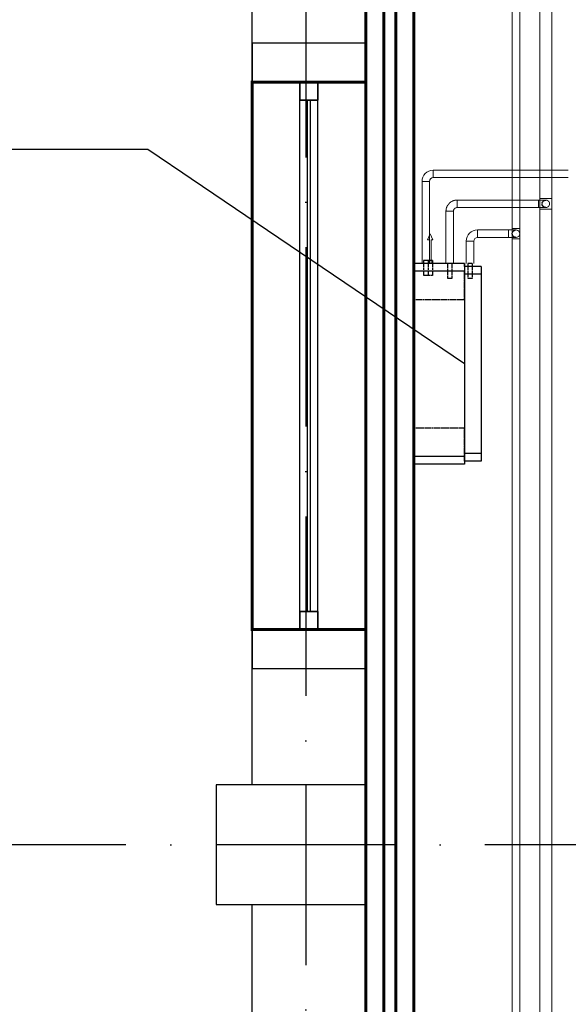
# Model space of a CAD drawing. Header units: millimetres. Extents: x 9824119 to 13672909, y -72394 to 462135.
# Tile 438 of 656: x 10293478 to 10295312, y 6536 to 9828. Entities that reach past the tile are written whole.
import ezdxf
from ezdxf import colors
from ezdxf.entities.mleader import LeaderData, LeaderLine
from ezdxf.math import Vec2, Vec3

# ---------------------------------------------------------------- set-up
doc = ezdxf.new("R2010")
doc.units = ezdxf.units.MM
for name, pattern in [('ACAD_ISO10W100', [18, 12, -3, 0, -3]), ('Hidden', [3, 2, -1]), ('UnderFloor', [7.5, 6, -1.5])]:
    doc.linetypes.add(name, pattern=pattern)
for name, color, linetype in [('MAGI_GENERAL', 7, 'Continuous'), ('PIPE-H1', 7, 'Continuous'), ('PIPE-H1-COMPONENT-', 7, 'Continuous')]:
    doc.layers.add(name, color=color, linetype=linetype)
doc.layers.add('ОКНО (план)', color=5, linetype='Continuous', lineweight=30)
doc.styles.add('ISOCPEUR', font='isocpeui.ttf')
doc.styles.add('СПДС', font='isocpeur.ttf')

# ---------------------------------------------------------------- blocks, each defined once
blk = doc.blocks.new('долдлолдолдоооо')
at = {"color": 18, "linetype": 'ACAD_ISO10W100', "lineweight": 25, "ltscale": 50, "true_color": 0x000000}
for points in [[(1571667.7, 1477001.2), (1571667.7, 1449070.1)], [(1583667.7, 1458801.2), (1569115.9, 1458801.2)]]:
    blk.add_lwpolyline(points, dxfattribs=at)
at = {"color": 253, "linetype": 'ByBlock', "lineweight": 25, "ltscale": 100, "const_width": 10}
for points in [[(1571867.7, 1476601.2), (1572028.7, 1476601.2), (1572028.7, 1453001.2), (1571867.7, 1453001.2)], [(1571928.2, 1476601.2), (1571968.3, 1476601.2), (1571968.3, 1453001.2), (1571928.2, 1453001.2)], [(1571867.7, 1461351.2), (1571487.7, 1461351.2), (1571487.7, 1459521.2), (1571867.7, 1459521.2)]]:
    blk.add_lwpolyline(points, close=True, dxfattribs=at)
at = {"color": 253, "linetype": 'ByBlock', "lineweight": 25, "ltscale": 100}
for points in [[(1571867.7, 1461351.2), (1571487.7, 1461351.2), (1571487.7, 1462251.2), (1571867.7, 1462251.2)], [(1571867.7, 1461351.2), (1571867.7, 1461481.2), (1571487.7, 1461481.2), (1571487.7, 1461351.2)], [(1571867.7, 1459001.2), (1571487.7, 1459001.2), (1571487.7, 1459521.2), (1571867.7, 1459521.2)], [(1571867.7, 1459391.2), (1571867.7, 1459521.2), (1571487.7, 1459521.2), (1571487.7, 1459391.2)], [(1571867.7, 1459001.2), (1571367.7, 1459001.2), (1571367.7, 1458601.2), (1571867.7, 1458601.2)], [(1571867.7, 1458081.2), (1571487.7, 1458081.2), (1571487.7, 1458601.2), (1571867.7, 1458601.2)]]:
    blk.add_lwpolyline(points, close=True, dxfattribs=at)
at = {"color": 253, "lineweight": 25, "ltscale": 0.1}
for points in [[(1571647.7, 1459581.2), (1571647.7, 1461291.2)], [(1571647.7, 1459581.2), (1571647.7, 1461291.2)], [(1571707.7, 1459581.2), (1571707.7, 1461291.2)], [(1571707.7, 1459581.2), (1571707.7, 1461291.2)]]:
    blk.add_lwpolyline(points, dxfattribs=at)
at = {"layer": 'ОКНО (план)', "color": 253, "lineweight": 25}
for points in [[(1571647.7, 1461351.2), (1571707.7, 1461351.2), (1571707.7, 1461291.2), (1571647.7, 1461291.2)], [(1571707.7, 1461351.2), (1571647.7, 1461351.2), (1571647.7, 1461291.2), (1571707.7, 1461291.2)], [(1571647.7, 1459521.2), (1571707.7, 1459521.2), (1571707.7, 1459581.2), (1571647.7, 1459581.2)], [(1571707.7, 1459521.2), (1571647.7, 1459521.2), (1571647.7, 1459581.2), (1571707.7, 1459581.2)]]:
    blk.add_lwpolyline(points, close=True, dxfattribs=at)
for points in [[(1571672.7, 1459581.2), (1571672.7, 1461291.2)], [(1571672.7, 1459581.2), (1571672.7, 1461291.2)], [(1571682.7, 1459581.2), (1571682.7, 1461291.2)], [(1571682.7, 1459581.2), (1571682.7, 1461291.2)]]:
    blk.add_lwpolyline(points, dxfattribs=at)
blk = doc.blocks.new('_None')
blk = doc.blocks.new('*U2753')
at = {"layer": 'PIPE-H1', "color": 5, "linetype": 'Hidden', "lineweight": 20}
for p, q in [((10295217.2, 11852.7, 12.5), (10295217.2, 9229.7, 12.5)), ((10295257.2, 11852.7, 12.5), (10295257.2, 9229.7, 12.5))]:
    blk.add_line(p, q, dxfattribs=at)
blk = doc.blocks.new('*U2756')
at = {"layer": 'PIPE-H1', "color": 82, "linetype": 'Continuous', "lineweight": 20}
for p, q in [((10295125, 11752.7, 12.5), (10295125, 9129.7, 12.5)), ((10295150, 11752.7, 12.5), (10295150, 9129.7, 12.5))]:
    blk.add_line(p, q, dxfattribs=at)
blk = doc.blocks.new('*U2796')
at = {"layer": 'PIPE-H1', "color": 1, "linetype": 'Continuous', "lineweight": 20}
for p, q in [((10294860.7, 9324.7, 421), (10295312.3, 9324.7, 421)), ((10294860.7, 9299.7, 421), (10295312.3, 9299.7, 421))]:
    blk.add_line(p, q, dxfattribs=at)
blk = doc.blocks.new('*U2797')
at = {"layer": 'PIPE-H1', "color": 1, "linetype": 'Continuous', "lineweight": 20}
for major_axis in [(0, 37.5), (0, 12.5)]:
    blk.add_ellipse((10294860.7, 9287.2, 421), major_axis=major_axis, ratio=1, start_param=0, end_param=1.570796, dxfattribs=at)
at = {"layer": 'PIPE-H1', "color": 1, "linetype": 'Continuous', "lineweight": 20, "extrusion": (1, 0, 0)}
blk.add_ellipse((10294860.7, 9312.2, 421), major_axis=(0, 12.5), ratio=1, start_param=0, end_param=3.141593, dxfattribs=at)
at = {"layer": 'PIPE-H1', "color": 1, "linetype": 'Continuous', "lineweight": 20, "extrusion": (0, -1, 0)}
blk.add_ellipse((10294835.7, 9287.2, 421), major_axis=(12.5, 0), ratio=1, start_param=0, end_param=3.141593, dxfattribs=at)
blk = doc.blocks.new('*U2798')
at = {"layer": 'PIPE-H1', "color": 1, "linetype": 'Continuous', "lineweight": 20}
for p, q in [((10294823.2, 9012.2, 421), (10294823.2, 9287.2, 421)), ((10294848.2, 9012.2, 421), (10294848.2, 9287.2, 421))]:
    blk.add_line(p, q, dxfattribs=at)
blk = doc.blocks.new('*U2827')
at = {"layer": 'PIPE-H1', "color": 5, "linetype": 'Hidden', "lineweight": 20}
for p, q in [((10295217.2, 9194.7, 12.5), (10295217.2, 9229.7, 12.5)), ((10295257.2, 9194.7, 12.5), (10295257.2, 9229.7, 12.5))]:
    blk.add_line(p, q, dxfattribs=at)
at = {"layer": 'PIPE-H1', "color": 5, "linetype": 'Hidden', "lineweight": 20, "extrusion": (0, 1, 0)}
for centre in [(10295237.2, 9229.7, 12.5), (10295237.2, 9194.7, 12.5)]:
    blk.add_ellipse(centre, major_axis=(-20, 0), ratio=1, start_param=0, end_param=3.141593, dxfattribs=at)
blk = doc.blocks.new('*U2828')
at = {"layer": 'PIPE-H1', "color": 5, "linetype": 'Hidden', "lineweight": 20}
for p, q in [((10295217.2, 9194.7, 12.5), (10295217.2, 5966.6, 12.5)), ((10295257.2, 9194.7, 12.5), (10295257.2, 5966.6, 12.5))]:
    blk.add_line(p, q, dxfattribs=at)
blk = doc.blocks.new('*U2829')
at = {"layer": 'PIPE-H1', "color": 7, "linetype": 'Continuous', "lineweight": -3}
for p, q in [((10295237.2, 9212.2, 300), (10295237.2, 9212.2, 299)), ((10295237.2, 9212.2, 50), (10295237.2, 9212.2, 49))]:
    blk.add_line(p, q, dxfattribs=at)
blk = doc.blocks.new('*U2830')
at = {"layer": 'PIPE-H1', "color": 5, "linetype": 'Hidden', "lineweight": 20, "extrusion": (-1, 0, 0)}
blk.add_ellipse((10295212.2, 9212.2, 575), major_axis=(0, -12.5), ratio=1, start_param=0, end_param=3.141593, dxfattribs=at)
at = {"layer": 'PIPE-H1', "color": 5, "linetype": 'Hidden', "lineweight": 20, "extrusion": (0, 1, 0)}
for centre in [(10295212.2, 9224.7, 550), (10295212.2, 9199.7, 550)]:
    blk.add_ellipse(centre, major_axis=(0, 0, 25), ratio=1, start_param=0, end_param=1.570796, dxfattribs=at)
at = {"layer": 'PIPE-H1', "color": 1, "linetype": 'UnderFloor', "lineweight": -3, "extrusion": (0, 0, -1)}
blk.add_ellipse((10295237.2, 9212.2, 550), major_axis=(0, -12.5), ratio=1, start_param=0, end_param=3.141593, dxfattribs=at)
at = {"layer": 'PIPE-H1', "color": 5, "linetype": 'Hidden', "lineweight": 20, "extrusion": (0, 0, -1)}
blk.add_ellipse((10295237.2, 9212.2, 550), major_axis=(0, 12.5), ratio=1, start_param=0, end_param=3.141593, dxfattribs=at)
blk = doc.blocks.new('*U2831')
at = {"layer": 'PIPE-H1', "color": 5, "linetype": 'Hidden', "lineweight": 20}
for p, q in [((10294940.7, 9224.7, 575), (10295212.2, 9224.7, 575)), ((10294940.7, 9199.7, 575), (10295212.2, 9199.7, 575))]:
    blk.add_line(p, q, dxfattribs=at)
blk = doc.blocks.new('*U2832')
at = {"layer": 'PIPE-H1', "color": 5, "linetype": 'Hidden', "lineweight": 20}
for major_axis in [(0, 37.5), (0, 12.5)]:
    blk.add_ellipse((10294940.7, 9187.2, 575), major_axis=major_axis, ratio=1, start_param=0, end_param=1.570796, dxfattribs=at)
at = {"layer": 'PIPE-H1', "color": 5, "linetype": 'Hidden', "lineweight": 20, "extrusion": (1, 0, 0)}
blk.add_ellipse((10294940.7, 9212.2, 575), major_axis=(0, 12.5), ratio=1, start_param=0, end_param=3.141593, dxfattribs=at)
at = {"layer": 'PIPE-H1', "color": 5, "linetype": 'Hidden', "lineweight": 20, "extrusion": (0, -1, 0)}
blk.add_ellipse((10294915.7, 9187.2, 575), major_axis=(12.5, 0), ratio=1, start_param=0, end_param=3.141593, dxfattribs=at)
blk = doc.blocks.new('*U2833')
at = {"layer": 'PIPE-H1', "color": 5, "linetype": 'Hidden', "lineweight": 20}
for p, q in [((10294903.2, 9012.2, 575), (10294903.2, 9187.2, 575)), ((10294928.2, 9012.2, 575), (10294928.2, 9187.2, 575))]:
    blk.add_line(p, q, dxfattribs=at)
blk = doc.blocks.new('*U2842')
at = {"layer": 'PIPE-H1', "color": 82, "linetype": 'Continuous', "lineweight": 20}
for p, q in [((10295125, 9094.7, 12.5), (10295125, 9129.7, 12.5)), ((10295150, 9094.7, 12.5), (10295150, 9129.7, 12.5))]:
    blk.add_line(p, q, dxfattribs=at)
at = {"layer": 'PIPE-H1', "color": 82, "linetype": 'Continuous', "lineweight": 20, "extrusion": (0, 1, 0)}
for centre in [(10295137.5, 9129.7, 12.5), (10295137.5, 9094.7, 12.5)]:
    blk.add_ellipse(centre, major_axis=(-12.5, 0), ratio=1, start_param=0, end_param=3.141593, dxfattribs=at)
blk = doc.blocks.new('*U2843')
at = {"layer": 'PIPE-H1', "color": 82, "linetype": 'Continuous', "lineweight": 20}
for p, q in [((10295125, 9094.7, 12.5), (10295125, 5863.7, 12.5)), ((10295150, 9094.7, 12.5), (10295150, 5863.7, 12.5))]:
    blk.add_line(p, q, dxfattribs=at)
blk = doc.blocks.new('*U2844')
at = {"layer": 'PIPE-H1', "color": 7, "linetype": 'Continuous', "lineweight": -3}
for p, q in [((10295137.5, 9112.2, 285), (10295137.5, 9112.2, 284)), ((10295137.5, 9112.2, 35), (10295137.5, 9112.2, 34))]:
    blk.add_line(p, q, dxfattribs=at)
blk = doc.blocks.new('*U2845')
at = {"layer": 'PIPE-H1', "color": 82, "linetype": 'Continuous', "lineweight": 20, "extrusion": (-1, 0, 0)}
blk.add_ellipse((10295112.5, 9112.2, 560), major_axis=(0, -12.5), ratio=1, start_param=0, end_param=3.141593, dxfattribs=at)
at = {"layer": 'PIPE-H1', "color": 82, "linetype": 'Continuous', "lineweight": 20, "extrusion": (0, 1, 0)}
for centre in [(10295112.5, 9124.7, 535), (10295112.5, 9099.7, 535)]:
    blk.add_ellipse(centre, major_axis=(0, 0, 25), ratio=1, start_param=0, end_param=1.570796, dxfattribs=at)
at = {"layer": 'PIPE-H1', "color": 1, "linetype": 'UnderFloor', "lineweight": -3, "extrusion": (0, 0, -1)}
blk.add_ellipse((10295137.5, 9112.2, 535), major_axis=(0, -12.5), ratio=1, start_param=0, end_param=3.141593, dxfattribs=at)
at = {"layer": 'PIPE-H1', "color": 82, "linetype": 'Continuous', "lineweight": 20, "extrusion": (0, 0, -1)}
blk.add_ellipse((10295137.5, 9112.2, 535), major_axis=(0, 12.5), ratio=1, start_param=0, end_param=3.141593, dxfattribs=at)
blk = doc.blocks.new('*U2846')
at = {"layer": 'PIPE-H1', "color": 82, "linetype": 'Continuous', "lineweight": 20}
for p, q in [((10295008.7, 9124.7, 560), (10295112.5, 9124.7, 560)), ((10295008.7, 9099.7, 560), (10295112.5, 9099.7, 560))]:
    blk.add_line(p, q, dxfattribs=at)
blk = doc.blocks.new('*U2847')
at = {"layer": 'PIPE-H1', "color": 82, "linetype": 'Continuous', "lineweight": 20}
for major_axis in [(0, 37.5), (0, 12.5)]:
    blk.add_ellipse((10295008.7, 9087.2, 560), major_axis=major_axis, ratio=1, start_param=0, end_param=1.570796, dxfattribs=at)
at = {"layer": 'PIPE-H1', "color": 82, "linetype": 'Continuous', "lineweight": 20, "extrusion": (1, 0, 0)}
blk.add_ellipse((10295008.7, 9112.2, 560), major_axis=(0, 12.5), ratio=1, start_param=0, end_param=3.141593, dxfattribs=at)
at = {"layer": 'PIPE-H1', "color": 82, "linetype": 'Continuous', "lineweight": 20, "extrusion": (0, -1, 0)}
blk.add_ellipse((10294983.7, 9087.2, 560), major_axis=(12.5, 0), ratio=1, start_param=0, end_param=3.141593, dxfattribs=at)
blk = doc.blocks.new('*U2848')
at = {"layer": 'PIPE-H1', "color": 82, "linetype": 'Continuous', "lineweight": 20}
for p, q in [((10294971.2, 9012.2, 560), (10294971.2, 9087.2, 560)), ((10294996.2, 9012.2, 560), (10294996.2, 9087.2, 560))]:
    blk.add_line(p, q, dxfattribs=at)
blk = doc.blocks.new('*U2964')
at = {"layer": 'PIPE-H1-COMPONENT-', "color": 7, "linetype": 'Continuous', "lineweight": -3}
blk.add_line((10294835.7, 9012.2, 421), (10294835.7, 9012.2, 420), dxfattribs=at)
blk = doc.blocks.new('*U2965')
at = {"layer": 'PIPE-H1-COMPONENT-', "color": 11, "linetype": 'Continuous', "lineweight": 20}
for p, q in [((10294850.7, 9112.2, 360), (10294841.7, 9092.2, 360)), ((10294841.7, 9092.2, 360), (10294847.7, 9092.2, 360)), ((10294847.7, 9092.2, 360), (10294847.7, 9012.2, 360)), ((10294859.7, 9092.2, 360), (10294850.7, 9112.2, 360)), ((10294853.7, 9012.2, 360), (10294853.7, 9092.2, 360)), ((10294853.7, 9092.2, 360), (10294859.7, 9092.2, 360)), ((10294847.7, 9012.2, 360), (10294853.7, 9012.2, 360))]:
    blk.add_line(p, q, dxfattribs=at)
at = {"layer": 'PIPE-H1-COMPONENT-', "color": 11, "linetype": 'Continuous', "lineweight": 20, "extrusion": (0, 1, 0)}
blk.add_circle((-10294850.7, 360, 9012.2), 7.5, dxfattribs=at)
blk = doc.blocks.new('*U2966')
at = {"layer": 'MAGI_GENERAL', "color": 7, "linetype": 'Continuous', "lineweight": -3}
for p, q in [((10294828.2, 9022.2, 421), (10294828.2, 9012.2, 421)), ((10294843.2, 9022.2, 421), (10294843.2, 9012.2, 421)), ((10294858.2, 9022.2, 360), (10294858.2, 9012.2, 360)), ((10294908.2, 9012.2, 535.5), (10294795.7, 9012.2, 535.5)), ((10294795.7, 8987.2, 630), (10294795.7, 9012.2, 535.5)), ((10294908.2, 9012.2, 575), (10294908.2, 9001.7, 575)), ((10294923.2, 9012.2, 575), (10294923.2, 9001.7, 575)), ((10294965.7, 9012.2, 535.5), (10294923.2, 9012.2, 535.5)), ((10294965.7, 9012.2, 535.5), (10294965.7, 8987.2, 630)), ((10294976.2, 9002.2, 535.5), (10294965.7, 9002.2, 535.5)), ((10294976.2, 9012.2, 560), (10294976.2, 8994.9, 560)), ((10294991.2, 9012.2, 560), (10294991.2, 8994.9, 560)), ((10295020.7, 9002.2, 535.5), (10294991.2, 9002.2, 535.5)), ((10295020.7, 9002.2, 535.5), (10295020.7, 8977.2, 620)), ((10294795.7, 8367.2, 630), (10294795.7, 8987.2, 630)), ((10294965.7, 8987.2, 630), (10294795.7, 8987.2, 630)), ((10294965.7, 8987.2, 630), (10294965.7, 8367.2, 630)), ((10295020.7, 8977.2, 620), (10294965.7, 8977.2, 620)), ((10295020.7, 8977.2, 620), (10295020.7, 8377.2, 620)), ((10294795.7, 8342.2, 535.5), (10294795.7, 8367.2, 630)), ((10294965.7, 8367.2, 630), (10294795.7, 8367.2, 630)), ((10295020.7, 8377.2, 620), (10294965.7, 8377.2, 620)), ((10294965.7, 8367.2, 630), (10294965.7, 8342.2, 535.5)), ((10295020.7, 8377.2, 620), (10295020.7, 8352.2, 535.5)), ((10294965.7, 8342.2, 535.5), (10294795.7, 8342.2, 535.5)), ((10295020.7, 8352.2, 535.5), (10294965.7, 8352.2, 535.5))]:
    blk.add_line(p, q, dxfattribs=at)
at = {"layer": 'MAGI_GENERAL', "color": 1, "linetype": 'UnderFloor', "lineweight": -3}
for p, q in [((10294858.2, 9012.2, 100), (10294795.7, 9012.2, 100)), ((10294795.7, 9012.2, 100), (10294795.7, 9012.2)), ((10294795.7, 9012.2, 535.5), (10294795.7, 9012.2, 100)), ((10294858.2, 9012.2, 100), (10294795.7, 9012.2, 100)), ((10294828.2, 9012.2, 421), (10294828.2, 8972.2, 421)), ((10294843.2, 9012.2, 421), (10294843.2, 8972.2, 421)), ((10294858.2, 9012.2, 360), (10294858.2, 8972.2, 360)), ((10294923.2, 9012.2, 100), (10294908.2, 9012.2, 100)), ((10294923.2, 9012.2, 535.5), (10294908.2, 9012.2, 535.5)), ((10294923.2, 9012.2, 100), (10294908.2, 9012.2, 100)), ((10294908.2, 9001.7, 575), (10294908.2, 8962.2, 575)), ((10294923.2, 9001.7, 575), (10294923.2, 8962.2, 575)), ((10294965.7, 9002.2, 100), (10294965.7, 9012.2, 100)), ((10294965.7, 9012.2, 100), (10294965.7, 9012.2)), ((10294965.7, 9012.2, 100), (10294965.7, 9012.2, 535.5)), ((10294965.7, 9002.2, 100), (10294965.7, 9012.2, 100)), ((10294965.7, 9002.2, 535.5), (10294965.7, 9002.2, 100)), ((10294991.2, 9002.2, 100), (10294965.7, 9002.2, 100)), ((10294991.2, 9002.2, 535.5), (10294976.2, 9002.2, 535.5)), ((10294976.2, 8994.9, 560), (10294976.2, 8962.2, 560)), ((10294991.2, 8994.9, 560), (10294991.2, 8962.2, 560)), ((10295020.7, 9002.2, 100), (10295020.7, 9002.2, 535.5)), ((10294795.7, 8987.2, 100), (10294795.7, 8892.2, 100)), ((10294795.7, 8987.2, 100), (10294795.7, 8342.2, 100)), ((10294965.7, 8977.2, 620), (10294965.7, 8987.2, 586.2)), ((10294965.7, 8977.2, 100), (10294965.7, 8352.2, 100)), ((10294965.7, 8892.2, 100), (10294965.7, 8977.2, 100)), ((10294795.7, 8892.2, 100), (10294965.7, 8892.2, 100)), ((10294795.7, 8892.2, 100), (10294795.7, 8892.2)), ((10294965.7, 8892.2, 100), (10294965.7, 8892.2)), ((10294965.7, 8462.2, 100), (10294795.7, 8462.2, 100)), ((10294795.7, 8462.2, 100), (10294795.7, 8462.2)), ((10294795.7, 8462.2, 100), (10294795.7, 8342.2, 100)), ((10294965.7, 8352.2, 100), (10294965.7, 8462.2, 100)), ((10294965.7, 8462.2, 100), (10294965.7, 8462.2)), ((10294965.7, 8352.2, 100), (10294965.7, 8377.2, 100)), ((10294965.7, 8352.2, 535.5), (10294965.7, 8367.2, 586.2)), ((10294795.7, 8342.2, 100), (10294795.7, 8342.2)), ((10294795.7, 8342.2, 100), (10294795.7, 8342.2, 535.5)), ((10294965.7, 8352.2, 100), (10294965.7, 8352.2, 535.5)), ((10294965.7, 8342.2, 100), (10294965.7, 8342.2)), ((10294965.7, 8342.2, 535.5), (10294965.7, 8342.2, 100)), ((10295020.7, 8352.2, 535.5), (10295020.7, 8352.2, 100))]:
    blk.add_line(p, q, dxfattribs=at)
at = {"layer": 'MAGI_GENERAL', "color": 7, "linetype": 'Continuous', "lineweight": -3, "extrusion": (0, -1, 0)}
for centre in [(10294835.7, 9022.2, 421), (10294850.7, 9022.2, 360), (10294915.7, 9012.2, 575), (10294983.7, 9012.2, 560)]:
    blk.add_ellipse(centre, major_axis=(7.5, 0), ratio=1, start_param=0, end_param=3.141593, dxfattribs=at)
at = {"layer": 'MAGI_GENERAL', "color": 1, "linetype": 'UnderFloor', "lineweight": -3, "extrusion": (0, -1, 0)}
for centre in [(10294835.7, 8972.2, 421), (10294850.7, 8972.2, 360), (10294915.7, 8962.2, 575), (10294983.7, 8962.2, 560)]:
    blk.add_ellipse(centre, major_axis=(7.5, 0), ratio=1, start_param=0, end_param=3.141593, dxfattribs=at)

msp = doc.modelspace()

# ---------------------------------------------------------------- block references
msp.add_blockref('долдлолдолдоооо', (8722767.2, -1451732.3))
at = {"layer": 'PIPE-H1'}
for name in ['*U2753', '*U2756', '*U2830', '*U2827', '*U2828', '*U2829', '*U2846', '*U2845', '*U2842', '*U2843', '*U2844']:
    msp.add_blockref(name, (0, 0), dxfattribs=at)

# ---------------------------------------------------------------- next in the draw order: leaders
at = {"color": 5, "lineweight": 25, "ltscale": 15}
ml = msp.add_multileader_mtext('Standard', dxfattribs=at)
ml.set_content('{\\fGOST Common|b0|i0|c204|p34;\\W0.9;\\C256;Фанкойл напольный Qx=3,1kBm Qm=3,5kBm}', color=14, style='СПДС')
ml.set_leader_properties()
ml.set_arrow_properties(name='NONE')
ml.build(insert=Vec2(0, 0))
ml.multileader.update_dxf_attribs({"text_left_attachment_type": 6, "text_right_attachment_type": 6, "dogleg_length": 0.36, "arrow_head_size": 100})
ctx = ml.context
ctx.base_point, ctx.char_height, ctx.arrow_head_size, ctx.plane_origin = Vec3(10291537.2, 9394.2, 630), 220, 100, Vec3(10285997.1, 22396.4, 630)
ctx.left_attachment, ctx.right_attachment, ctx.text_align_type = 6, 6, 1
notes = []
notes.append((ctx, [(0, (1, 1, 0), (10293906.2, 9394.2, 630), (-1, 0), 0.36, [(1, [(10294965.7, 8677.2, 630)], 0, [])])]))
ctx.mtext.insert, ctx.mtext.width, ctx.mtext.defined_height, ctx.mtext.alignment, ctx.mtext.flow_direction = Vec3(10292721.5, 9658.2, 630), 2438.932, 630, 2, 5
ctx.mtext.has_bg_fill, ctx.mtext.bg_color, ctx.mtext.bg_scale_factor, ctx.mtext.bg_transparency, ctx.mtext.use_window_bg_color = 1, -1027028792, 1.5, 0, 1
for ctx, leaders in notes:
    for number, flags, end, landing, length, lines in leaders:
        leader = LeaderData()
        leader.index, (leader.has_last_leader_line, leader.has_dogleg_vector, leader.attachment_direction) = number, flags
        leader.last_leader_point, leader.dogleg_vector, leader.dogleg_length = Vec3(end), Vec3(landing), length
        for number, points, colour, breaks in lines:
            line = LeaderLine()
            line.index, line.vertices, line.color, line.breaks = number, Vec3.list(points), colors.encode_raw_color(colour), breaks
            leader.lines.append(line)
        ctx.leaders.append(leader)

# ---------------------------------------------------------------- next in the draw order: block references
at = {"layer": 'MAGI_GENERAL'}
msp.add_blockref('*U2966', (0, 0), dxfattribs=at)
at = {"layer": 'PIPE-H1'}
for name in ['*U2797', '*U2796', '*U2798', '*U2832', '*U2831', '*U2833', '*U2847', '*U2848']:
    msp.add_blockref(name, (0, 0), dxfattribs=at)
at = {"layer": 'PIPE-H1-COMPONENT-'}
for name in ['*U2965', '*U2964']:
    msp.add_blockref(name, (0, 0), dxfattribs=at)

# ---------------------------------------------------------------- next in the draw order: texts
at = {"char_height": 300, "attachment_point": 1, "style": 'ISOCPEUR'}
for s, insert, width in [('\\pi13638.10589;{\\fISOCPEUR|b0|i0|c204|p34;\\H1.66667x;\\L\\C7;\\P\\pi10874.35036;\\H1.1x;Общие указания\\l\\P\\pi13638.10589;\\P\\pi-900,l1200,t1200;\\H0.72727x;1.^IПроект выполнен на основании задания заказчика и задания на проектирование архитектурно-строительных чертежей.\\P2.^IПроект соответствует действующим нормам :\\P\\pl900,t900;\\fSymbol|b0|i0|c2|p18;·^I\\fISOCPEUR|b0|i0|c204|p34;КМК 2. 04.05-97* "Отопление, вентиляция и кондиционирование воздуха".\\P\\fSymbol|b0|i0|c2|p18;·^I\\fISOCPEUR|b0|i0|c204|p34;ШНК 2.08.02-09* "Общественные здания и сооружение" \\P\\fSymbol|b0|i0|c2|p18;·^I\\fISOCPEUR|b0|i0|c204|p34;КМК 2.01.01-94 "Климатические и физико-геологические данные для проектирования".\\P\\fSymbol|b0|i0|c2|p18;·^I\\fISOCPEUR|b0|i0|c204|p34;КМК 2.01.04-97* "Строительная теплотехника".\\P\\fSymbol|b0|i0|c2|p18;·^I\\fISOCPEUR|b0|i0|c204|p34;ГОСТ 21.602-2003 "Правила выполнения рабочей документации отопления, вентиляции и кондиционирования".\\P\\fSymbol|b0|i0|c2|p18;·^I\\fISOCPEUR|b0|i0|c204|p34;ШНК \\fISOCPEUR|b0|i0|c186|p34;2.01.02-04\\fISOCPEUR|b0|i0|c204|p34; - \\fISOCPEUR|b0|i0|c186|p34;"\\fISOCPEUR|b0|i0|c204|p34;Пожарная безопасность зданий и сооружений\\fISOCPEUR|b0|i0|c186|p34;"\\fISOCPEUR|b0|i0|c204|p34;;\\P\\pl1200,t1200;3.^I  Расчетные параметры наружного воздуха для проектирования отопления, вентиляции и кондиционирования воздуха приняты по КМК 2.01.01-94.\\P\\pi-300,l300,tz;      Для проектирования отопления, вентиляции и кондиционирования воздуха: \\P\\pl1500,t1500;-^IХолодный  период  года Тн\\fISOCPEUR|b0|i0|c186|p34;=-14.0°C\\fISOCPEUR|b0|i0|c204|p34;; I=-12,4 кДж/кг (Парам. Б);\\P-^IТеплый  период  года Тн=33°C; I=55,7 кДж/кг  (Парам. А);\\P-^IТеплый  период  года Тн=37,5°C; I=65,2 кДж/кг (Парам. Б);\\P-^IСкорость ветра  - V=1,6 м/сек - холодный период;\\P-^IСкорость ветра  - V=1,9 м/сек - теплый  период;\\P-^IПродолжительность отопительного периода  Zот.пер.=129суток;\\P-^IСредняя температура отопительного периода  tот.пер.=2,7°C;\\P-^IБарометрическое давление в районе строительства Рбар=950 Гпа.\\P\\pi600,l0,tz;\\P\\pi11458.1097;\\LТЕПЛОСНАБЖЕНИЕ\\P\\pi13638.10589;\\l\\P\\pi0;\\C0;В качестве источника тепла выбран установленный во дворе здания тепловой насос, рассчитанный на работу в температурном режиме 40–30 °C.^J^JСистема отопления спроектирована как двухтрубная, в ней используются напольный фанкойл.\\P^JОсновным источником тепла является тепловой насос. \\P^JОсновное охлаждение осуществляется с помощью\\Pтепловых насосов. Для отвода конденсата, образующегося в фанкойлах, предусмотрены дренажные трубы. Основные водосточные и обратные трубы выполнены из полипропилена. \\P\\pi600;^JОсновные подающие и обратные трубы выполнены из полипропилена. Слив воды из системы осуществляется через регулировочный узел. Для снижения теплопотерь через трубы выполнены работы по теплоизоляции.\\C7; \\P\\pi12278.10827;\\LОТОПЛЕНИЕ\\l\\P\\pi0;  Для достижения  комфортных условий в зимнее время и компенсации теплопотерь в помещениях установлены \\C0;фанкойл\\C7;ы обеспечивающие в помещениях нормируемую температуру воздуха:\\P\\pi-300,l1500,t1500;-^IКабинет врача +20°C.\\P-^IЗал       +22°C.\\P-^IФизиотерапия     +21°C.\\P\\pi0,l0,tz;   На каждом приборе предусматривается устанавка термостатического клапана и запорного крана. Рекомендуется применить трубопроводы стабильные полипропиленовые. Система теплоснабжения \\C0;фанкойл\\C7;ов двухтрубная с принудительной циркуляцией, горизонтальная. Удаление воздуха осуществляется из воздухоспускных кранов установленных в \\C0;фанкойл\\C7;ах. Все монтажные и наладочные работы проводить в соответствии с нормативными документами и инструкциям фирм-изготовителя.}', (9986122.2, 27067.1), 27276.212), ('{\\fISOCPEUR|b0|i0|c204|p34;\\C7;^I\\A1;\\L\\P\\pi10515.36534;\\H1.33333x;ВЕНТИЛЯЦИЯ\\P\\pi0;\\l^IВ здании предусмотрена приточно-вытяжная вентиляция с естественным и \\Pмеханическим побуждением, для функционально различных и конструктивно раздельных групп \\Pпомещений.   ^I  \\P^IТакже предусматривается естественная вентиляция с удалением и поступлением воздуха через окна и двери.\\P^IУдаление воздуха из помещений производится с помощью вытяжных решеток.\\P^IМатериал воздуховодов - тонколистовая оцинкованная сталь по ГОСТ 14918-80.\\P^IВоздуховоды систем вытяжной вентиляции выполняются класса "Н" (нормально плотный).\\P^IМонтаж систем вентиляции выполнить в соответствии с \\A0;КМК 3.05.01.-9\\A1;7\\P\\A0;\\L\\P\\pi12075.36144;\\P\\pi7995.37164;ПРИМЕЧАНИЯ (ТЕПЛОСНАБЖЕНИЕ)\\P\\pi-900,l900,t900;\\l1.^IЧертеж читать совместно со спецификацией и с другими разделами проекта.\\P2.^IМонтаж оборудования и трубопроводов производить в соответствии с местными \\P\\pi0;действующими нормами и правилами, и требованиями завода-изготовителя оборудования.\\P\\pi-900;3.^IТрубопроводы системы теплоснабжения радиаторов приняты полипропиленовыми.\\P4.^IНа планах и схемах указаны наружный диаметр и толщина стенки полипропиленовых \\P\\pi0;трубопроводов.\\P\\pi-900;5.^IПриборы и трубопроводы нанесены условно.\\P6.^IУклон трубопроводов выполнить согласно схемам в сторону ближайшего вертикального \\P\\pi0;стояка.\\P\\pi-900;7.^IВсе отметки указаны от уровня пола этажа. \\P8.^IКрепить трубу в штробе каждые 2 метра.\\P9.^IТрубопроводы отопления, прокладываемые в полу покрыть трубчатой тепловой изоляцией \\P\\pi0;из вспученного полителена "Isocom" толщиной 9 мм.\\P\\pi-900;10.^IДиаметры запорно-регулирующей арматуры и фильтров соответствуют диаметру \\P\\pi0;трубопроводов, если не указано иное.\\P\\pi3390,l600,tz;\\P\\pi5455.37799,l0;\\LПРИМЕЧАНИЯ (ВЕНТИЛЯЦИЯ И КОНДИЦИОНИРОВАНИЕ)\\l\\P\\pi-900,l900,t900;1.^IВентиляционные системы показаны условно.\\P2.^IЧертеж читать совместно со спецификацией и остальными разделами проекта \\P3.^IВсе неплотности при пересечении инженерными коммуникациями огнестойких стен, \\P\\pi0;перекрытий и перегородок заделать материалами, соответствующими по степени \\Pогнестойкости пересекаемым ограждениям.\\P\\pi-900;4.^IВ сан-узлах двери не оборудованные переточными решетками, предусмотреть с \\P\\pi0;подрезкой дверного полотна, высота щели не менее 20 мм. Если конструкция дверей не \\Pпозволяет предусмотреть щели в нижней части, то необходимо выполнить установку \\Pжалюзийной решетки в нижней половине двери.\\P\\pi-900;5.^IРазместить все приборы для измерения температуры, давления и скорости потока в \\P\\pi0;доступных местах с прямыми секциями труб или воздуховодов наверху или внизу, \\Pсогласно рекомендациям завода изготовителя для точности показаний.\\P\\pi-900;6.^IУстановить расположение диффузоров, отдушин и вентиляционных решеток согласно \\P\\pi0;архитектурным планам потолка, освещения и другим деталям/узлам потолка и \\Pвыполнить незначительные изменения для обеспечения соответствия.\\P\\pi-900;7.^IМонтаж оборудования выполнить в соответствии с местными нормами и правилами, а \\P\\pi0;так же требованиями завода-изготовителя оборудования \\P\\pi-900;8.^IВсе отметки оборудований даны от пола этажа.\\P}', (10015733.6, 26003.4), 24350.724)]:
    msp.add_mtext(s, dxfattribs=dict(at, insert=insert, width=width))

doc.saveas('drawing.dxf')
